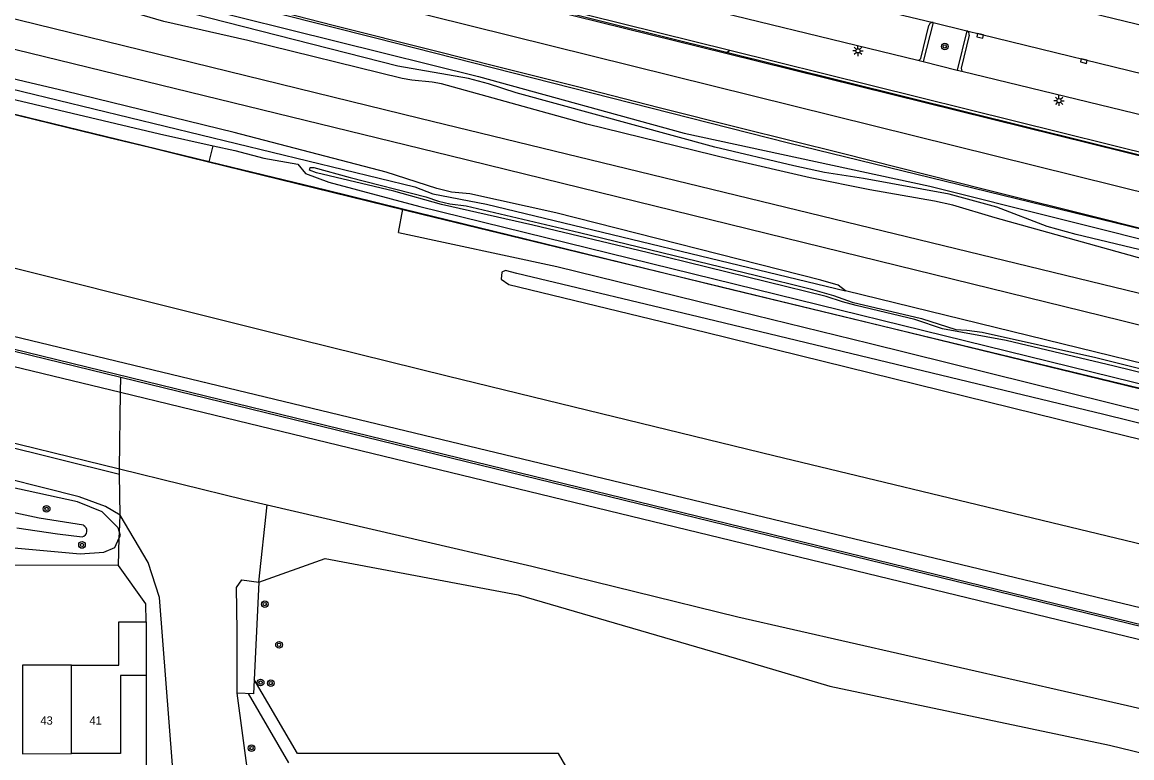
# Model space of a CAD drawing. Extents: x 125000 to 129004, y 397500 to 399008.
# Drawn here: x 127398.7 to 127532.6, y 398365.8 to 398454.7 of the extents above; entities that cross this region are included whole.
import ezdxf

# ---------------------------------------------------------------- set-up
doc = ezdxf.new("R2010")
doc.units = 0
for name, color, linetype in [('gg-afsc-faunaraster', 7, 'Continuous'), ('gg-afsc-geluidsscherm', 7, 'Continuous'), ('gg-afsc-hekwerk', 7, 'Continuous'), ('gg-afsc-lijn faunaraster', 7, 'Continuous'), ('gg-anno-huisnummerreeks BGT', 7, 'Continuous'), ('gg-aspt-spoorlijn', 7, 'Continuous'), ('gg-bbg-hoofdgebouw', 7, 'Continuous'), ('gg-bbg-tussenscheiding', 7, 'Continuous'), ('gg-knt-BGT kruinlijn', 7, 'Continuous'), ('gg-knt-bovenkant onderkant talud', 7, 'Continuous'), ('gg-knt-onverhard', 7, 'Continuous'), ('gg-knt-plantopografie kant verharding', 7, 'Continuous'), ('gg-knt-verharding', 7, 'Continuous'), ('gg-kntw-bovenkant insteek waterloop', 7, 'Continuous'), ('gg-kntw-waterlijn', 7, 'Continuous'), ('gt-grn-groengrens', 7, 'Continuous'), ('gt-grn-vlakafsluiter', 7, 'Continuous'), ('gt-symb-boom', 7, 'Continuous'), ('gt-symb-kolk', 7, 'Continuous'), ('gt-symb-lichtmast', 7, 'Continuous'), ('gx-grn-maaiveld', 7, 'Continuous')]:
    doc.layers.add(name, color=color, linetype=linetype)

# ---------------------------------------------------------------- blocks, each defined once
blk = doc.blocks.new('gt0-LMAST')
at = {"layer": 'gt-symb-lichtmast'}
for p, q in [((-0.18, 0.17), (-0.45, 0.44)), ((-0.01, 0.25), (-0.01, 0.62)), ((0.17, 0.17), (0.44, 0.44)), ((-0.26, 0), (-0.63, 0)), ((-0.18, -0.18), (-0.45, -0.45)), ((-0.01, -0.25), (-0.01, -0.63)), ((0.44, -0.45), (0.17, -0.18)), ((0.24, 0), (0.62, 0))]:
    blk.add_line(p, q, dxfattribs=at)
blk.add_circle((-0.01, 0), 0.25, dxfattribs=at)
blk = doc.blocks.new('gt0-KOLK')
at = {"layer": 'gt-symb-kolk'}
blk.add_lwpolyline([(0, 0), (0.37, 0), (0.37, 0.4), (-0.38, 0.4), (-0.38, 0), (0, 0)], dxfattribs=at)
blk = doc.blocks.new('gt0-BOOM')
at = {"layer": 'gt-symb-boom'}
for radius in [0.4, 0.2]:
    blk.add_circle((0, 0), radius, dxfattribs=at)

msp = doc.modelspace()

# ---------------------------------------------------------------- linework, layer by layer
at = {"layer": 'gg-afsc-faunaraster'}
for p, q in [((127410.52, 398410), (127410.55, 398411.82)), ((127410.39, 398400.73), (127410.52, 398410)), ((127410.38, 398400.06), (127410.39, 398400.73)), ((127410.4, 398393.09), (127410.46, 398395.15)), ((127410.27, 398389.05), (127410.37, 398392.4)), ((127413.59, 398384.45), (127410.27, 398389.05))]:
    msp.add_line(p, q, dxfattribs=at)
msp.add_lwpolyline([(127410.27, 398389.05), (127293.85, 398389.1), (127293.75, 398367.96)], dxfattribs=at)
at = {"layer": 'gg-afsc-geluidsscherm'}
msp.add_line((127410.55, 398411.82), (127611.68, 398362.65), dxfattribs=at)
for points in [[(127265.86, 398447.39), (127256.04, 398449.79), (127256, 398449.6), (127410.55, 398411.82)], [(127611.68, 398362.65), (127611.72, 398362.84), (127265.86, 398447.39)]]:
    msp.add_lwpolyline(points, dxfattribs=at)
at = {"layer": 'gg-afsc-hekwerk'}
for p, q in [((127410.46, 398395.15), (127410.38, 398400.06)), ((127413.62, 398382.25), (127413.59, 398384.45))]:
    msp.add_line(p, q, dxfattribs=at)
for points in [[(127246.29, 398510.57), (127248.43, 398509.44), (127272.9, 398503.46), (127431.88, 398463.96), (127622.47, 398416.53)], [(127384.57, 398467.34), (127401.76, 398463.01), (127416.54, 398459.26), (127428.81, 398456.19), (127436.18, 398454.33), (127448.52, 398451.22), (127455.86, 398449.35), (127465.69, 398446.9), (127475.54, 398444.39), (127485.32, 398441.93), (127497.63, 398438.85), (127514.78, 398434.53), (127529.47, 398430.84), (127546.63, 398426.52), (127558.96, 398423.4), (127571.22, 398420.31), (127581, 398417.83), (127593.29, 398414.72), (127603.1, 398412.21), (127622.64, 398407.32), (127626.51, 398410.45)], [(127382.28, 398447.3), (127404.15, 398441.95), (127409.12, 398440.74), (127414, 398439.57), (127418.86, 398438.37), (127446.9, 398431.51), (127500.61, 398418.45), (127517.78, 398414.25), (127531.81, 398410.83), (127549.41, 398406.55), (127551.94, 398405.85), (127554.24, 398405.37), (127566.25, 398402.45), (127576.34, 398400), (127586.11, 398397.61), (127595.88, 398395.23), (127603.27, 398393.43), (127610.65, 398391.62), (127614.84, 398385.18), (127616.18, 398382.88)]]:
    msp.add_lwpolyline(points, dxfattribs=at)
at = {"layer": 'gg-afsc-lijn faunaraster'}
for p, q in [((127410.4, 398393.09), (127410.46, 398395.15)), ((127410.37, 398392.4), (127410.4, 398393.09)), ((127410.27, 398389.05), (127410.37, 398392.4))]:
    msp.add_line(p, q, dxfattribs=at)
msp.add_lwpolyline([(127410.27, 398389.05), (127293.85, 398389.1), (127293.75, 398367.96)], dxfattribs=at)
at = {"layer": 'gg-aspt-spoorlijn'}
for points in [[(127234.07, 398495.2), (127295.02, 398480.31), (127446.63, 398443.1), (127549.53, 398418.03), (127601.74, 398405.39), (127649.61, 398393.7)], [(127233.62, 398491.53), (127450.27, 398438.58), (127531.2, 398418.68), (127569.86, 398408.99), (127649.15, 398389.45)]]:
    msp.add_lwpolyline(points, dxfattribs=at)
at = {"layer": 'gg-bbg-hoofdgebouw'}
msp.add_line((127413.62, 398382.25), (127413.62, 398375.8), dxfattribs=at)
for points in [[(127404.59, 398377.04), (127410.33, 398377.04), (127410.31, 398382.25), (127413.62, 398382.25)], [(127404.59, 398377.04), (127398.67, 398377.04), (127398.68, 398366.34), (127404.59, 398366.35)], [(127413.62, 398375.8), (127410.51, 398375.8), (127410.51, 398366.35), (127404.59, 398366.35)]]:
    msp.add_lwpolyline(points, dxfattribs=at)
at = {"layer": 'gg-bbg-tussenscheiding'}
msp.add_line((127404.59, 398366.35), (127404.59, 398377.04), dxfattribs=at)
at = {"layer": 'gg-knt-BGT kruinlijn'}
for p, q in [((127475.61, 398457.68), (127506.75, 398450.07)), ((127506.75, 398450.07), (127507.37, 398449.92)), ((127507.37, 398449.92), (127511.49, 398448.9)), ((127511.49, 398448.9), (127512.07, 398448.75)), ((127512.07, 398448.75), (127535.96, 398442.97))]:
    msp.add_line(p, q, dxfattribs=at)
for points in [[(127266.15, 398449), (127256.96, 398451.29), (127255.56, 398451.3), (127254.58, 398450.55), (127254.32, 398449.41), (127254.75, 398448.32), (127255.9, 398447.75), (127257.96, 398447.35), (127302.19, 398436.18), (127410.52, 398410)], [(127610.51, 398361.44), (127612.84, 398361.16), (127614.08, 398361.65), (127614.24, 398362.53), (127613.64, 398363.86), (127612.8, 398364.78), (127611.45, 398365.2), (127447.18, 398404.76), (127341.01, 398430.35), (127266.15, 398449)], [(127410.52, 398410), (127417.79, 398408.24), (127610.51, 398361.44)]]:
    msp.add_lwpolyline(points, dxfattribs=at)
at = {"layer": 'gg-knt-bovenkant onderkant talud'}
for p, q in [((127484.07, 398451.26), (127287.82, 398500)), ((127483.58, 398450.89), (127410.39, 398469)), ((127621.99, 398416.65), (127483.58, 398450.89)), ((127614.14, 398418.96), (127484.07, 398451.26))]:
    msp.add_line(p, q, dxfattribs=at)
for points in [[(127618.75, 398369.54), (127617.59, 398370.4), (127616.63, 398371.02), (127616.4, 398371.14), (127615.45, 398371.6), (127614.53, 398371.97), (127613.28, 398372.34), (127586.52, 398378.87), (127489.37, 398402.32), (127463.6, 398408.59), (127449.96, 398411.94), (127432.2, 398416.33), (127415.63, 398420.45), (127383.96, 398428.41), (127341.7, 398439.18), (127328.58, 398442.55), (127281.03, 398455.05), (127268.11, 398458.4)], [(127259.78, 398437.37), (127301.96, 398427.32), (127410.39, 398400.73)], [(127410.39, 398400.73), (127425.44, 398397.04), (127428.22, 398396.4)], [(127428.22, 398396.4), (127460.15, 398388.99), (127485.02, 398382.87), (127532.06, 398372.18), (127567.9, 398363.76), (127608.41, 398353.81)]]:
    msp.add_lwpolyline(points, dxfattribs=at)
at = {"layer": 'gg-knt-onverhard'}
for p, q in [((127410.38, 398400.06), (127259.78, 398437.37)), ((127426.1, 398362.53), (127424.61, 398373.67))]:
    msp.add_line(p, q, dxfattribs=at)
for points in [[(127444.06, 398429.29), (127463.19, 398425.17), (127485.1, 398419.78)], [(127485.1, 398419.78), (127500.89, 398415.9), (127553.95, 398402.75), (127591.95, 398393.06), (127612.25, 398388.02)], [(127416.81, 398364.95), (127415.24, 398385.22), (127413.84, 398389.43), (127410.46, 398395.15)]]:
    msp.add_lwpolyline(points, dxfattribs=at)
at = {"layer": 'gg-knt-plantopografie kant verharding'}
for p, q in [((127431.88, 398366.36), (127426.66, 398375.29)), ((127425.91, 398373.6), (127430.79, 398365.25)), ((127463.38, 398366.36), (127431.88, 398366.36)), ((127482.04, 398334.61), (127463.38, 398366.36))]:
    msp.add_line(p, q, dxfattribs=at)
at = {"layer": 'gg-knt-verharding'}
for p, q in [((127487.11, 398465.71), (127537.09, 398453.5)), ((127508.61, 398454.62), (127507.37, 398449.92)), ((127508.61, 398454.62), (127512.64, 398453.64)), ((127507.09, 398450.29), (127508.07, 398454.29)), ((127512.64, 398453.64), (127511.49, 398448.9))]:
    msp.add_line(p, q, dxfattribs=at)
for points in [[(127476.05, 398462.58), (127478.17, 398462.05), (127490.19, 398459.13), (127501.36, 398456.38), (127508.61, 398454.62)], [(127512.95, 398453.11), (127511.97, 398449.12), (127512.01, 398448.93), (127512.07, 398448.75)], [(127512.64, 398453.64), (127514.32, 398453.22), (127537.7, 398447.53)]]:
    msp.add_lwpolyline(points, dxfattribs=at)
for centre, radius, start, end in [((127508.5, 398454.19), 0.44, 76.4, 166.5377), ((127512.51, 398453.21), 0.452, 348.3702, 72.6183), ((127506.81, 398450.35), 0.284, 258.0707, 348.2038)]:
    msp.add_arc(centre, radius, start, end, dxfattribs=at)
at = {"layer": 'gg-kntw-bovenkant insteek waterloop'}
for points in [[(127458.33, 398424.32), (127456.98, 398424.68), (127456.55, 398424.5), (127456.46, 398423.63), (127457.38, 398423.02), (127481.1, 398417.25), (127529.43, 398405.32), (127571.77, 398394.95), (127608.87, 398385.85), (127609.69, 398385.75), (127610.73, 398386.11), (127610.81, 398386.49), (127610.16, 398387.14), (127572.22, 398396.67), (127529.19, 398407.29), (127481.25, 398418.87), (127458.33, 398424.32)], [(127410.4, 398393.09), (127410.22, 398393.62), (127408.31, 398395.56), (127405.34, 398396.75), (127392.2, 398399.62)], [(127410.37, 398392.4), (127410.51, 398392.71), (127410.4, 398393.09)], [(127385.75, 398392.28), (127405.66, 398390.48)], [(127405.66, 398390.48), (127408.49, 398390.66), (127409.85, 398391.26), (127410.37, 398392.4)], [(127424.61, 398373.67), (127424.58, 398381.19), (127424.5, 398386.4), (127425.15, 398387.33), (127427.22, 398387.04)], [(127427.22, 398387.04), (127426.58, 398373.57), (127424.61, 398373.67)]]:
    msp.add_lwpolyline(points, dxfattribs=at)
at = {"layer": 'gg-kntw-waterlijn'}
for points in [[(127406.04, 398393.92), (127400.69, 398394.8), (127392.42, 398396.54)], [(127397.99, 398393.62), (127402.93, 398392.91), (127405.89, 398392.53)]]:
    msp.add_lwpolyline(points, dxfattribs=at)
msp.add_arc((127405.72, 398393.25), 0.738, 283.2153, 64.7581, dxfattribs=at)
at = {"layer": 'gt-grn-groengrens'}
msp.add_line((127484.07, 398451.26), (127483.58, 398450.89), dxfattribs=at)
msp.add_lwpolyline([(127427.22, 398387.04), (127435.2, 398389.91), (127458.52, 398385.53), (127484.86, 398377.84), (127496.12, 398374.5), (127529.89, 398367.36), (127566.97, 398358.35), (127602.34, 398350.08), (127618.09, 398346.39), (127622.66, 398346.39), (127624.11, 398362.2)], dxfattribs=at)
at = {"layer": 'gt-grn-vlakafsluiter'}
for p, q in [((127444.06, 398429.29), (127444.61, 398432.1)), ((127427.22, 398387.04), (127428.22, 398396.4)), ((127413.62, 398375.8), (127413.63, 398364.85))]:
    msp.add_line(p, q, dxfattribs=at)
at = {"layer": 'gx-grn-maaiveld'}
for p, q in [((127421.23, 398437.81), (127421.71, 398439.76)), ((127421.35, 398437.78), (127421.23, 398437.81))]:
    msp.add_line(p, q, dxfattribs=at)
for points in [[(127243.85, 398513.44), (127243.67, 398513.34), (127243.06, 398512.46), (127243.02, 398512.29), (127242.7, 398510.94), (127242.69, 398509.61), (127243.54, 398507.68), (127244.89, 398506.32), (127246.91, 398505.16), (127248.82, 398504.39), (127311.63, 398489.28), (127588.99, 398420.47), (127613.8, 398414), (127621.69, 398412.42), (127623.45, 398412.83), (127624.6, 398413.52)], [(127248.43, 398501.55), (127317.72, 398483.95), (127441.29, 398452.79), (127491.12, 398440.12), (127606.15, 398412), (127607.95, 398411.26), (127608.89, 398410.79), (127609.6, 398410.08), (127609.69, 398409.27), (127609.39, 398408.69), (127608.6, 398408.21), (127607.53, 398408.1)], [(127236.65, 398483.89), (127238.13, 398483.27), (127246.13, 398482.63), (127248.39, 398482.18), (127251.4, 398480.62), (127254.83, 398479.65), (127259.57, 398479.1), (127267.95, 398477.23), (127282.28, 398473.67), (127297.11, 398470.2), (127315.87, 398465.19), (127321.37, 398463.21), (127323.22, 398462.85), (127326.77, 398462.83), (127375.86, 398450.8), (127381.4, 398449.09), (127385.19, 398447.83), (127389.53, 398447.29), (127415.24, 398441.2), (127421.71, 398439.76)], [(127421.23, 398437.81), (127367.98, 398450.76), (127341.25, 398457.26), (127247.2, 398480.13), (127237.19, 398482.5), (127237.09, 398482.88)], [(127388.29, 398464.67), (127419.36, 398456.64), (127453.71, 398448.1), (127478.55, 398441.29), (127508.18, 398434.87), (127554.58, 398423.25)], [(127535.42, 398426.75), (127525.85, 398429.04), (127522.37, 398429.99), (127516.26, 398432.32), (127510.54, 398433.89), (127500.19, 398435.8), (127495.5, 398436.54), (127491.78, 398437.33), (127482.23, 398439.6), (127458.26, 398446.16), (127454.91, 398447.24), (127452.5, 398447.89), (127443.98, 398449.36), (127396.32, 398461.56)], [(127539.62, 398424.49), (127516.09, 398431.07), (127510.98, 398432.58), (127508.75, 398433.06), (127500.94, 398434.45), (127493.77, 398435.88), (127484.18, 398438.11), (127466.81, 398442.38), (127449.27, 398447.25), (127448.15, 398447.45), (127445.66, 398447.68), (127444.51, 398447.88), (127425.89, 398452.47), (127415.74, 398454.75), (127408.19, 398456.96), (127400.41, 398458.77), (127395.71, 398460)], [(127498.01, 398422.23), (127497.13, 398422.9), (127495.03, 398423.54), (127463.07, 398431.64), (127452.69, 398433.93), (127450.47, 398434.14), (127448.68, 398434.59), (127442.59, 398436.57), (127424.22, 398441.37), (127403.82, 398446.35), (127388.97, 398449.86)], [(127390.05, 398448.38), (127446.04, 398434.8), (127448.21, 398433.93), (127454.68, 398432.71), (127498.01, 398422.23)], [(127421.71, 398439.76), (127424.3, 398439.18), (127427.81, 398438.24), (127431.92, 398437.52), (127432.85, 398436.4), (127435.65, 398435.34), (127446.66, 398432.43), (127555.55, 398405.62), (127619.02, 398390.36), (127622.44, 398389.63), (127623.1, 398389.7), (127623.71, 398389.89), (127623.92, 398390.24), (127623.84, 398390.8), (127623.45, 398391.31)], [(127444.61, 398432.1), (127435.3, 398434.39), (127421.35, 398437.78)], [(127550.75, 398408.15), (127530.45, 398413.15), (127517.41, 398416.24), (127509.72, 398417.65), (127506.38, 398418.76), (127499.3, 398420.47), (127497.66, 398420.91), (127495.67, 398421.56), (127474.08, 398426.88), (127460.29, 398430.18), (127449.24, 398432.68), (127443.5, 398434.28), (127434.19, 398436.49), (127433.34, 398436.82), (127433.41, 398437.12), (127433.85, 398437.12), (127438.24, 398435.94), (127447.38, 398433.59), (127448.89, 398433.08)], [(127448.89, 398433.08), (127450.27, 398432.75), (127452.24, 398432.49), (127465.93, 398429.27), (127487.29, 398424.1), (127493.75, 398422.46), (127496.58, 398421.66), (127498.81, 398420.86), (127507.18, 398418.91), (127511.34, 398417.55), (127512.65, 398417.48), (127514.52, 398417.24), (127528.22, 398414.17), (127562.66, 398405.56)], [(127610.61, 398391.84), (127546.88, 398407.23), (127483.14, 398422.62), (127459.22, 398428.51), (127444.61, 398432.1)], [(127410.46, 398395.15), (127408.71, 398396.19), (127405.51, 398397.36), (127392.41, 398400.67), (127311.94, 398420.22), (127309.5, 398419.89), (127301.15, 398419.88), (127291.47, 398420.36), (127281.11, 398422.82), (127263.85, 398426.38), (127253.94, 398426.49)], [(127623.45, 398391.31), (127622.6, 398391.74), (127615.45, 398393.39), (127574.93, 398403.4), (127570.86, 398404.03), (127568.4, 398404.61), (127565.9, 398405.39), (127564.37, 398405.98), (127498.01, 398422.23)]]:
    msp.add_lwpolyline(points, dxfattribs=at)

# ---------------------------------------------------------------- block references
at = {"layer": 'gt-symb-boom'}
for p in [(127509.99, 398451.74), (127401.6, 398395.91), (127405.87, 398391.55), (127427.93, 398384.41), (127429.65, 398379.49), (127427.43, 398374.94), (127428.65, 398374.87), (127426.33, 398367.02)]:
    msp.add_blockref('gt0-BOOM', p, dxfattribs=at)
at = {"layer": 'gt-symb-kolk'}
for p, rotation in [((127514.32, 398453.22), 166.05574284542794), ((127526.82, 398450.18), 166.31216193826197)]:
    msp.add_blockref('gt0-KOLK', p, dxfattribs=dict(at, rotation=rotation))
at = {"layer": 'gt-symb-lichtmast'}
for p in [(127499.53, 398451.21), (127523.79, 398445.19)]:
    msp.add_blockref('gt0-LMAST', p, dxfattribs=at)

# ---------------------------------------------------------------- texts
at = {"layer": 'gg-anno-huisnummerreeks BGT'}
for s, p in [('43', (127400.85, 398369.85)), ('41', (127406.77, 398369.85))]:
    msp.add_text(s, height=1, dxfattribs=at).set_placement(p)

doc.saveas('drawing.dxf')
